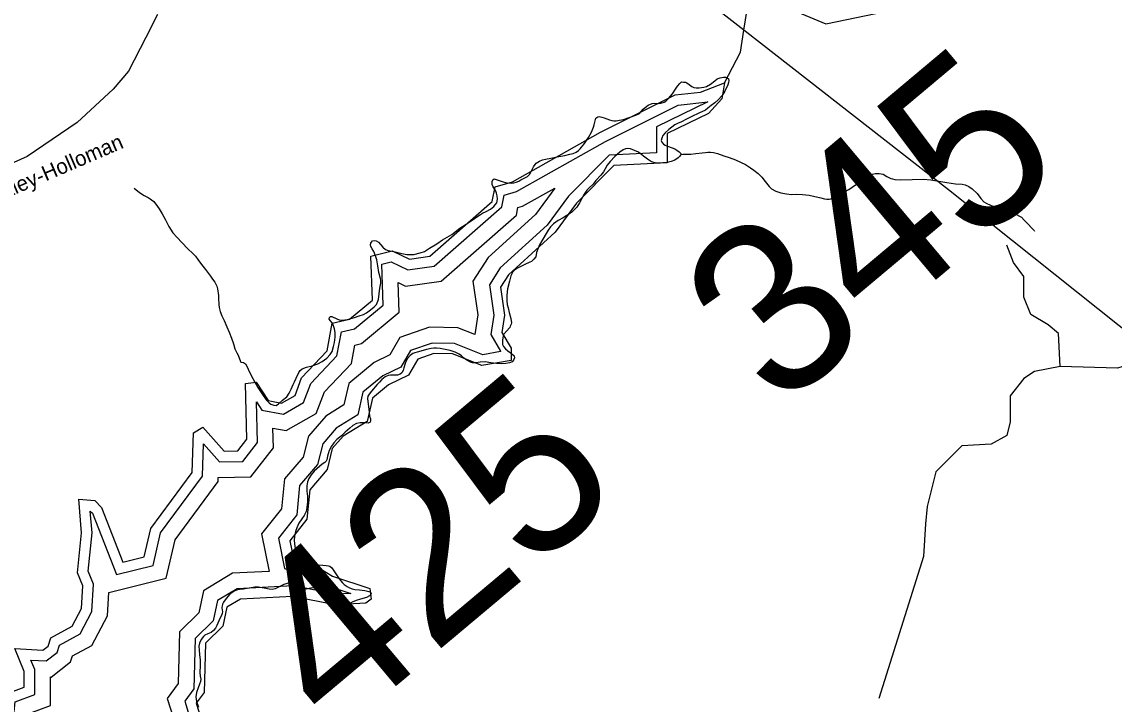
# Model space of a CAD drawing. Extents: x 2001466 to 2224147, y 644118 to 847247.
# Drawn here: x 2021226 to 2028046, y 672747 to 677010 of the extents above; entities that cross this region are included whole.
import ezdxf

# ---------------------------------------------------------------- set-up
doc = ezdxf.new("R2010")
doc.units = 0
for name, color, linetype in [('Exist Hydrographic Buffer Line', 7, 'Continuous'), ('Exist Hydrographic Creek Single Shore', 7, 'Continuous'), ('Exist Hydrographic Lake Shore', 7, 'Continuous'), ('Exist Hydrographic Misc Water Feature', 7, 'Continuous'), ('Exist Road Non-System Type 51', 7, 'Continuous'), ('Exist Road Secondary Structure Standard Bridge Number Label', 7, 'Continuous'), ('Exist Road Secondary Type 51 Attributed', 7, 'Continuous'), ('Exist Road Secondary Type 51 Label', 7, 'Continuous'), ('Exist Utilities Electrical Transmission Line', 7, 'Continuous')]:
    doc.layers.add(name, color=color, linetype=linetype)

msp = doc.modelspace()

# ---------------------------------------------------------------- linework, layer by layer
at = {"layer": 'Exist Hydrographic Buffer Line'}
for points in [[(2021816.7, 673557.4), (2022045.5, 673614.5), (2022092.6, 673816.7), (2022354.8, 674171.3), (2022361.3, 674373.8), (2022460.8, 674261.4), (2022606.4, 674264.2), (2022697.9, 674381.7), (2022691.4, 674636.2), (2022725.1, 674584), (2022859.6, 674560), (2022985.1, 674631), (2023029.8, 674751.6), (2023192.7, 674923.2), (2023221.2, 675073), (2023302.7, 675091.1), (2023481.4, 675240.3), (2023473.1, 675495.2), (2023532.1, 675510), (2023637.3, 675460.3), (2023801.3, 675482.8), (2024224.2, 675853.9), (2024237.9, 675927.7), (2024314.4, 675949.4), (2024869.7, 676262.8), (2025323.4, 676490), (2025510, 676509.3)], [(2025510, 676509.3), (2025189.4, 676353.4), (2025189.1, 676213.5), (2025189.4, 676191), (2024893.3, 676176.6), (2024638.8, 675920.3), (2024506.9, 675740.6), (2024213.4, 675472.8), (2024145.4, 675367.1), (2024173.3, 675178.2), (2024154.5, 675057.2), (2024215.1, 674952.7), (2024215.1, 674950), (2024104.7, 674930.5), (2023927.9, 675000.6), (2023787.6, 675003.4), (2023653.3, 674957.7), (2023593.1, 674853.4), (2023479.2, 674798.9), (2023355.7, 674696.1), (2023323.8, 674554.3), (2023188.9, 674471.4), (2023105, 674374.7), (2023072, 674243.9), (2022960.4, 674114), (2022943.2, 673929.3), (2022828.2, 673785), (2022867.2, 673595.2), (2023063, 673533.6), (2023137.6, 673486.3), (2023280.8, 673439.1), (2023186.6, 673434.6), (2022920.3, 673485.9), (2022570.9, 673468.3), (2022448.5, 673394.2), (2022421.7, 673268.2), (2022308.8, 673157.4), (2022300.7, 672843.2), (2022243.2, 672765.1), (2022292, 672608.8)], [(2021769.6, 673444.3), (2022127.8, 673533.5), (2022183.8, 673774.6), (2022452.2, 674137.5), (2022453, 674162.9), (2022655.2, 674166.7), (2022797.2, 674349), (2022794.1, 674471.7), (2022877.2, 674456.9), (2023064.9, 674563.1), (2023115, 674698.4), (2023283.9, 674876.4), (2023305.8, 674991), (2023347.5, 675000.3), (2023581.4, 675195.6), (2023575.3, 675380.7), (2023621.8, 675358.8), (2023844, 675389.3), (2024314.7, 675802.4), (2024323.5, 675849.7), (2024352.5, 675857.9), (2024554.6, 675971.9)], [(2024554.6, 675971.9), (2024433.3, 675806.7), (2024137.6, 675536.9), (2024042.6, 675389.3), (2024073.8, 675178.6), (2024054.7, 675056.2), (2023947.6, 675098.6), (2023772.3, 675102.2), (2023586.5, 675038.9), (2023523.1, 674929), (2023425.6, 674882.3), (2023267, 674750.3), (2023236.9, 674616.4), (2023124.5, 674547.3), (2023015.4, 674421.5), (2022982.2, 674290.5), (2022865.3, 674154.4), (2022847.9, 673967.6), (2022722.6, 673810.4), (2022770.4, 673576.9), (2022541.1, 673565.3), (2022361.1, 673456.3), (2022331.6, 673317.7), (2022211.5, 673199.7), (2022203.1, 672876.7), (2022134.3, 672783.4), (2022197.3, 672581.9)], [(2021640.8, 673578.4), (2021664.7, 673816.9), (2021653.6, 673953.8), (2021667.4, 673939.6), (2021816.7, 673557.4)], [(2021663.4, 673326.9), (2021674.3, 673496.9), (2021640.8, 673578.4)], [(2021760.3, 673299.7), (2021769.6, 673444.3)], [(2020568.9, 671906.7), (2020612, 671921.2), (2020705.3, 672024.5), (2020712.6, 672114.3), (2020713.9, 672115.2), (2020828.8, 672090.3), (2020925.1, 672150), (2020914.9, 672373.1), (2020857, 672524.4), (2020894.8, 672574.9), (2021070.6, 672606), (2021178, 672702.4), (2021185.2, 672762.6), (2021306.4, 672808.2), (2021306.4, 672964.8), (2021282.8, 673022.8), (2021378.4, 673017.3), (2021446.8, 673070.2), (2021462, 673116.8), (2021589.7, 673186.6), (2021663.4, 673326.9)], [(2020600.2, 671813.4), (2020667.8, 671836.1), (2020800.7, 671983.3), (2020801.6, 671995.4), (2020846.8, 671985.6), (2021026.1, 672096.8), (2021012.5, 672393.5), (2020975.8, 672489.3), (2021115.4, 672514), (2021271.3, 672653.9), (2021275.8, 672691.5), (2021404.9, 672740), (2021404.9, 672917.1), (2021409.5, 672916.9), (2021531, 673010.8), (2021543.5, 673049.1), (2021663, 673114.5), (2021760.3, 673299.7)]]:
    msp.add_lwpolyline(points, dxfattribs=at)
at = {"layer": 'Exist Hydrographic Creek Single Shore'}
for points in [[(2025734.6, 676958.5), (2025754.8, 677086.3), (2025804.9, 677196.8), (2025929.8, 677246.8), (2026071.9, 677070), (2026246.8, 676997.5), (2026679.8, 677087.2), (2026779.9, 677137.7), (2026912.8, 677305.5), (2027112.9, 677422.9), (2027720.9, 677637), (2027853.8, 677745.7), (2028179.7, 677956.5), (2028226.6, 677991.7), (2028281.6, 678015.9), (2028302.8, 678023.2), (2028310.9, 678032.8), (2028314.6, 678057.7), (2028324.8, 678088.5), (2028334.3, 678103.2), (2028385.7, 678150.9), (2028412, 678180.2), (2028686.9, 678637.7)], [(2025613.8, 676629.8), (2025712.8, 676821.3), (2025734.6, 676958.5)]]:
    msp.add_lwpolyline(points, dxfattribs=at)
at = {"layer": 'Exist Hydrographic Lake Shore'}
for points in [[(2021124.8, 672810), (2021240.8, 672853.6), (2021240.8, 672952), (2021182.8, 673094.3), (2021357.7, 673084.2), (2021390.7, 673109.7), (2021407.7, 673161.8), (2021540.8, 673234.6), (2021598.9, 673345.1), (2021607.9, 673485.9), (2021573.8, 673568.6), (2021598.9, 673817.5), (2021581.8, 674027.8), (2021681.7, 674019.2), (2021723.7, 673975.7), (2021856.8, 673635.1), (2021990.7, 673668.4), (2022031.7, 673844.8), (2022289.9, 674193.9), (2022297.9, 674443.1), (2022356.7, 674478), (2022489.8, 674327.6), (2022573.9, 674329.2), (2022631.7, 674403.5), (2022622.9, 674751.5), (2022689.7, 674759.9), (2022764.8, 674643.6), (2022847.8, 674628.7), (2022931.9, 674676.3), (2022972.9, 674787), (2023131.8, 674954.4), (2023164.8, 675127.6), (2023272.9, 675151.7), (2023414.8, 675270.2), (2023405.8, 675545.9), (2023538.8, 675579.4), (2023647.7, 675527.9), (2023772.8, 675545.1), (2024163.8, 675888.2), (2024180.9, 675979.7), (2024288.9, 676010.4), (2024838.9, 676320.7), (2025304.8, 676554.1), (2025463.9, 676570.5), (2025613.8, 676629.8)], [(2025613.8, 676629.8), (2025596.8, 676528.4), (2025513.9, 676438.3), (2025254.9, 676312.3), (2025254.7, 676213.8), (2025255.7, 676128.5), (2024921.9, 676112.3), (2024688.8, 675877.6), (2024555.9, 675696.5), (2024263.9, 675430.1), (2024213.9, 675352.4), (2024239.7, 675178), (2024222.9, 675070.1), (2024280.7, 674970.4), (2024280.7, 674895), (2024097.8, 674862.6), (2023914.7, 674935.2), (2023797.8, 674937.6), (2023697.8, 674903.5), (2023639.7, 674803), (2023514.9, 674743.2), (2023414.8, 674659.9), (2023381.8, 674512.9), (2023231.9, 674420.8), (2023164.8, 674343.5), (2023131.8, 674212.9), (2023023.8, 674087.1), (2023006.7, 673903.7), (2022898.7, 673768.1), (2022923.7, 673646.2), (2023090.8, 673593.6), (2023165.9, 673546.1), (2023398.8, 673469.2), (2023406.8, 673403.4), (2023373.8, 673377.8), (2023181.9, 673368.6), (2022915.7, 673420), (2022590.7, 673403.6), (2022506.8, 673352.8), (2022481.8, 673235.2), (2022373.7, 673129.1), (2022365.7, 672820.8), (2022315.7, 672753), (2022349.8, 672644)]]:
    msp.add_lwpolyline(points, dxfattribs=at)
at = {"layer": 'Exist Hydrographic Misc Water Feature'}
for points in [[(2024195.4, 675902.4), (2024193.8, 675922.9), (2024189.1, 675940.1), (2024185.2, 675952.6), (2024167.1, 675982.5), (2024163, 675994), (2024163, 676012.1), (2024166.9, 676021.9), (2024174.9, 676029.9), (2024181.1, 676028.1), (2024201, 676020.4), (2024231.1, 676009.9), (2024257.1, 676004.4), (2024283, 676002.2), (2024299, 676004.4), (2024313.1, 676008.2), (2024328.9, 676014.4), (2024342.9, 676022.4), (2024383, 676044.5), (2024395.8, 676055.7), (2024405, 676070.3), (2024420.8, 676104.4), (2024430.8, 676118.2), (2024437, 676126.3), (2024458.9, 676138.9), (2024477.8, 676148.4), (2024496.6, 676152.9), (2024528.8, 676158.8), (2024578.7, 676168.5), (2024616.8, 676175.1), (2024648.8, 676182.7), (2024668.5, 676187.2), (2024686.7, 676196.7), (2024702.5, 676207), (2024712.8, 676216.6), (2024739, 676250.5), (2024764.7, 676286.9), (2024782.5, 676321), (2024796.4, 676351.1), (2024800.5, 676366.6), (2024804.2, 676382.9), (2024810.4, 676407.4), (2024816.3, 676413), (2024822.3, 676417), (2024831.9, 676417.6), (2024847.9, 676414.8), (2024862.3, 676411.3), (2024896.3, 676397.5), (2024909.6, 676393.1), (2024922.3, 676391.2), (2024937.7, 676391.7), (2024958.4, 676395.4), (2024982.4, 676399.8), (2025024.2, 676415.4), (2025059.3, 676427.8), (2025082.3, 676438), (2025092.1, 676447.6), (2025106.1, 676463.7), (2025118.2, 676475.8), (2025136.2, 676489.4), (2025162, 676499.5), (2025176, 676501.7), (2025200.2, 676499.6), (2025216.6, 676502.5), (2025235.9, 676507.9), (2025246.9, 676515), (2025264, 676531.9), (2025287.9, 676560.1), (2025308, 676588.4), (2025319.9, 676607.9), (2025333.9, 676624), (2025345.8, 676634.4), (2025357.9, 676634.1), (2025369.1, 676633.1), (2025379, 676629.6), (2025391.9, 676617.9), (2025409.7, 676606), (2025421.8, 676600.1), (2025436.8, 676598.1), (2025455.9, 676598.6), (2025483.8, 676602.1), (2025502, 676606.6), (2025525.8, 676620), (2025553.9, 676640.8), (2025567.8, 676652.9), (2025585.9, 676660.7), (2025607.6, 676664.4), (2025619.9, 676665), (2025629.8, 676660.6), (2025637.8, 676654.7), (2025640.4, 676644)], [(2025640.4, 676644), (2025639, 676631.7), (2025633.9, 676616.3), (2025616, 676576.4), (2025598, 676548.9), (2025574, 676522.3), (2025552.7, 676504.7), (2025530.1, 676486.3), (2025510, 676470.3), (2025494.2, 676458.3), (2025454.2, 676438.6), (2025410.2, 676418.2), (2025376.1, 676402.5), (2025344.1, 676385.9), (2025320.1, 676374.1), (2025304.1, 676366.2), (2025266.4, 676338.3), (2025242.4, 676315.8), (2025228.5, 676299.7), (2025222.5, 676284.2), (2025218.4, 676269.5), (2025221.9, 676258.8), (2025232.6, 676246.2), (2025242.4, 676240.3), (2025258.6, 676234.2), (2025286.5, 676222.2), (2025302.7, 676216.1), (2025315.2, 676209.3), (2025330.6, 676198.3), (2025340.6, 676188.3), (2025340.4, 676181.7)], [(2025340.4, 676181.7), (2025338.6, 676176), (2025334.7, 676170.4), (2025324.6, 676159.9), (2025302.7, 676146.4), (2025280.8, 676137.8), (2025254.7, 676131.8), (2025228.5, 676129.1), (2025208.8, 676127.8), (2025180.7, 676130), (2025156.7, 676135.5), (2025132.9, 676151.5), (2025108.5, 676171.7), (2025076.7, 676195.3), (2025052.5, 676207.2), (2025026.7, 676217.6), (2025010.5, 676219.6), (2024995.1, 676215.8), (2024980.6, 676209.5), (2024960.7, 676195.2), (2024928.7, 676169.6), (2024898.8, 676137.4), (2024880.9, 676115.6), (2024868.8, 676091.2), (2024858.8, 676073.4), (2024840.9, 676051.6), (2024811, 676019.5), (2024792.9, 675996.8), (2024769.2, 675973.5), (2024753, 675959.1), (2024737.2, 675933.2), (2024723.2, 675907.2), (2024709.1, 675878.7), (2024691.2, 675852.8), (2024675.2, 675835.2), (2024657.2, 675819.1), (2024629.3, 675800), (2024605.3, 675784.9), (2024575.4, 675769.1), (2024559.4, 675758.7), (2024545.5, 675748.4), (2024527.4, 675729), (2024513.1, 675708.8), (2024499.5, 675688.6), (2024457.7, 675616.5), (2024449.7, 675596.9), (2024439.6, 675568.4), (2024435.7, 675542.3), (2024423.9, 675526.9), (2024407.9, 675512.5), (2024397.8, 675508.6), (2024365.8, 675494.5), (2024345.9, 675484.2), (2024321.7, 675470.7), (2024301.8, 675458), (2024292, 675448.4), (2024280.1, 675424), (2024270.3, 675390.6), (2024258, 675342.5), (2024254.3, 675302.3), (2024254.3, 675266.2), (2024257.1, 675244), (2024262.5, 675222.6), (2024268.4, 675194.6), (2024278.5, 675156.6), (2024282.6, 675130.3), (2024280.5, 675122.1), (2024276, 675108.3), (2024272.5, 675100.2), (2024252.6, 675078.4), (2024234.6, 675056.7), (2024230.7, 675046.1), (2024226.6, 675024), (2024226.8, 674994.5), (2024232.7, 674982), (2024246.5, 674967), (2024260.8, 674954.4), (2024283, 674938.4), (2024300.8, 674922.4), (2024302.9, 674910.1), (2024296.7, 674896.3), (2024286.9, 674886.6), (2024271.1, 674878.7), (2024248.9, 674875.9), (2024222.9, 674874), (2024189.9, 674876.3), (2024154.8, 674880.3), (2024119.1, 674885.9), (2024087, 674884.1), (2024060.9, 674879.7), (2024041, 674880.2), (2024026.9, 674883.7), (2024004.9, 674895.7), (2023984.8, 674911.6), (2023970.9, 674924.2), (2023957, 674933.5), (2023932.8, 674945.5), (2023900.8, 674955.9), (2023870, 674963.2), (2023838.6, 674969.5)], [(2025340.4, 676181.7), (2025353.4, 676183.1), (2025377.6, 676183.4), (2025403.4, 676183.7), (2025433.5, 676187.2), (2025473.5, 676191.3), (2025495.7, 676193.3), (2025509.6, 676195.5), (2025525.6, 676196), (2025545.5, 676194), (2025570.5, 676186.9), (2025609.3, 676173.8), (2025643.5, 676161.7), (2025681.4, 676147.8), (2025713.6, 676134), (2025743.6, 676117.8), (2025775.6, 676098.2), (2025795.7, 676083.9), (2025823.7, 676062), (2025845.9, 676040.2), (2025867.6, 676011.9), (2025892.6, 675981), (2025907.8, 675965.9), (2025933.9, 675952.3), (2025965.8, 675942.7), (2025999.9, 675934.6), (2026031.3, 675932.3), (2026063.9, 675932.5), (2026099.7, 675930.9), (2026141.8, 675926.8), (2026169.9, 675920.5), (2026214, 675910.5), (2026237.7, 675905.1), (2026252.5, 675902.3), (2026267.9, 675902.8), (2026277.7, 675905.1), (2026299.3, 675914.5), (2026317.7, 675924.8), (2026341.9, 675938.3), (2026365.7, 675950.9), (2026390.7, 675963.5), (2026431.7, 675991.4), (2026463.7, 676012.9), (2026487.7, 676031.3), (2026509.6, 676047.2), (2026535.5, 676059), (2026555.6, 676063.5), (2026579.6, 676063), (2026603.4, 676057.6), (2026627.5, 676043.2), (2026639.4, 676037.2), (2026651.3, 676031.2), (2026661.4, 676028.6), (2026677.6, 676025.8), (2026709.6, 676023.4), (2026785.4, 676026), (2026854.3, 676026.3), (2026901.5, 676023.7), (2026951.5, 676013.7), (2027001.4, 676006.1), (2027055.5, 675998.4), (2027097.5, 675995.9), (2027116.6, 675991.4), (2027139.6, 675980.3), (2027159.5, 675966.8), (2027191.6, 675938.3), (2027213.6, 675906.6), (2027233.5, 675885.7), (2027247.6, 675876.4), (2027273.7, 675864.4), (2027323.7, 675844.5), (2027371.9, 675827.1), (2027436.1, 675806.1), (2027455.8, 675796.7), (2027467.9, 675789), (2027484.9, 675771.5), (2027511.7, 675743), (2027527.7, 675724.7), (2027546, 675705.5), (2027549.9, 675702.9)], [(2021928.4, 675971.4), (2021960.6, 675943.6), (2021990.5, 675925.8), (2022014.5, 675912.2), (2022026.6, 675903.7), (2022036.6, 675897.8), (2022050.6, 675887.7), (2022072.7, 675856.1), (2022082.8, 675841.9), (2022102.9, 675810.3), (2022123, 675772.2), (2022144.9, 675732.4), (2022168.9, 675692.5), (2022195.6, 675663.2), (2022225.1, 675632.3), (2022263, 675592.1), (2022293.2, 675562), (2022309.6, 675545.3), (2022325.1, 675526), (2022347.3, 675494.5), (2022373.7, 675462.7), (2022391.4, 675438.6), (2022403.5, 675420.3), (2022417.4, 675402.8), (2022431.4, 675382.9), (2022435.5, 675376.2), (2022443.5, 675358.8), (2022447.4, 675342.3), (2022453.5, 675300.4), (2022453.5, 675280.7), (2022455.8, 675244.6), (2022457.6, 675224.8), (2022463.8, 675200.9), (2022475.7, 675172.7), (2022490, 675144.6), (2022506, 675104.9), (2022520.8, 675071.8), (2022536.1, 675034.6), (2022548, 674999.1), (2022556, 674966.9), (2022568.1, 674942.9), (2022576.1, 674927.1), (2022592.1, 674889), (2022594.4, 674884.1)], [(2022594.4, 674884.1), (2022611, 674881.3), (2022622.1, 674872.9), (2022631.1, 674859.6), (2022647.3, 674821.5), (2022669.2, 674781.7), (2022699.4, 674726.1), (2022728.5, 674682.9), (2022751.4, 674648), (2022769.7, 674629.5), (2022781.6, 674621.9), (2022799.4, 674615.8), (2022813.6, 674613.9), (2022829.6, 674624.2), (2022853.4, 674645.9), (2022881.5, 674668.3), (2022895.6, 674690.1), (2022907.3, 674716.1), (2022919.4, 674743.8), (2022928.2, 674761.6), (2022939.3, 674784.4), (2022955.3, 674818.5), (2022963.3, 674832.3), (2022977.2, 674841.9), (2023003.3, 674852), (2023039.1, 674861.9), (2023075, 674874.3), (2023101.3, 674888.6), (2023131, 674908.4), (2023152.1, 674931), (2023163, 674950.5), (2023172.8, 674980.7), (2023178.8, 675006.7), (2023183.3, 675039.5), (2023182.9, 675068.2), (2023178.8, 675092.9), (2023172.6, 675110.2), (2023163, 675129.3), (2023152.7, 675142.6), (2023144.7, 675152.6), (2023146.8, 675162.4), (2023152.5, 675168.9), (2023161.6, 675168.7), (2023192.7, 675155), (2023206.7, 675148.9), (2023224.7, 675146.9), (2023258.7, 675150.3), (2023302.6, 675162.5), (2023332.4, 675172.6), (2023358.6, 675181.1), (2023377.9, 675192.2), (2023402.5, 675210.5), (2023426.5, 675228.9), (2023440.4, 675245), (2023452.3, 675275.2), (2023458.3, 675311.1), (2023462.2, 675347.1), (2023468.3, 675377.3), (2023468.5, 675393.8), (2023466.3, 675407), (2023456, 675443.2), (2023448, 675485.2), (2023441.9, 675523.1), (2023433.9, 675548.7), (2023424, 675575.2), (2023413.8, 675590.9), (2023406, 675606.6), (2023404.1, 675616.5), (2023405.8, 675627.1), (2023409.9, 675634.5), (2023415.8, 675640.9), (2023425.9, 675643.1), (2023437.8, 675641.3), (2023453.8, 675632.8), (2023479.8, 675602.7), (2023497.4, 675588.4), (2023513.8, 675580.7), (2023557.9, 675573.2), (2023599.8, 675563.3), (2023629.9, 675557), (2023653.1, 675556.5), (2023674, 675556.9), (2023714.2, 675566), (2023739.6, 675575.3), (2023771.8, 675595.1), (2023817.7, 675623.7), (2023853.8, 675647.6), (2023911.6, 675681.7), (2023961.7, 675721.7), (2023999.6, 675745.6), (2024037.5, 675770.2), (2024067.3, 675791.7), (2024089, 675806), (2024103.4, 675814), (2024125.5, 675824.1), (2024153.4, 675840), (2024173.3, 675856), (2024181.3, 675866.5), (2024191.3, 675880.2), (2024195.4, 675902.4)], [(2023838.6, 674969.5), (2023814.9, 674971.6), (2023798.7, 674972), (2023781, 674969.9), (2023752.9, 674963.1), (2023716.8, 674953.1), (2023695.3, 674945.4), (2023681, 674941.6), (2023667, 674937), (2023650.8, 674925), (2023635, 674907.3), (2023626.4, 674892.6), (2023619, 674875.6), (2023611.2, 674849.5), (2023606.7, 674831.5), (2023599.1, 674816.9), (2023589.1, 674808.9), (2023571, 674803.5), (2023553.2, 674803.1), (2023527.2, 674802.8), (2023513.2, 674801.4), (2023495.2, 674792.8), (2023473.2, 674775.2), (2023459.1, 674759.1), (2023445.1, 674744.6), (2023409.3, 674702.7), (2023395.3, 674684.9), (2023387.5, 674671.1), (2023385.5, 674657.2), (2023389.6, 674621), (2023393.5, 674590.6), (2023395.5, 674569.3), (2023397.6, 674547.1), (2023403.7, 674528.9), (2023403.5, 674516.6), (2023401.7, 674509.3), (2023387.7, 674502.9), (2023365.6, 674505.1), (2023339.7, 674504.8), (2023315.8, 674501.1), (2023293.8, 674488.4), (2023273.7, 674472.4), (2023245.6, 674446.8), (2023221.8, 674424.4), (2023194, 674400.3), (2023173.9, 674380.2), (2023159.7, 674358.3), (2023146, 674332.3), (2023138, 674310.3), (2023134.1, 674296.5), (2023130, 674274.5), (2023126.1, 674264.6), (2023118.1, 674256.6), (2023102.1, 674246.3), (2023084, 674232.7), (2023051.4, 674203), (2023032.2, 674180.4), (2023018.2, 674156.1), (2023010.2, 674136.6), (2023006.3, 674112.1), (2023006.5, 674078.4), (2023010.4, 674043.9), (2023010.4, 674011.9), (2023006.7, 673976.7), (2023000.6, 673950.6), (2022988.7, 673926.2), (2022974.8, 673904.4), (2022956.7, 673878.5), (2022942.8, 673848.4), (2022934.4, 673825.6), (2022929, 673796.2), (2022927, 673770), (2022930.5, 673733), (2022935, 673712.4), (2022949.1, 673684.3), (2022959.8, 673669.2), (2022972.5, 673659.1), (2022984, 673651.5), (2023017.2, 673636.1), (2023054.7, 673622.2), (2023077.1, 673616.8), (2023105.2, 673614.7), (2023127.1, 673614.2), (2023141, 673612.2), (2023149, 673608.8), (2023161.1, 673598.7), (2023179.2, 673574.6), (2023200.3, 673543.8), (2023215.3, 673518.9), (2023228.8, 673504.6), (2023239.3, 673494.6), (2023257.9, 673482.8), (2023271.5, 673475.1), (2023289.3, 673468.1), (2023305.3, 673464.5), (2023335.4, 673460.7), (2023367.4, 673456.7), (2023393.5, 673451.3), (2023403.3, 673446.1), (2023407.4, 673438.7)], [(2023407.4, 673438.7), (2023405.4, 673433), (2023397.6, 673423.3), (2023377.5, 673414.7), (2023341.6, 673403.1), (2023313.5, 673394.6), (2023289.5, 673384.4), (2023281.3, 673380.5), (2023275.6, 673374.9), (2023263.5, 673366.9), (2023243.6, 673366.6), (2023231.7, 673372.5), (2023218.4, 673384.3), (2023207.5, 673398.5), (2023200.7, 673406), (2023185.5, 673416.9), (2023157.5, 673434.8), (2023131.4, 673448.4), (2023113.4, 673458.6), (2023101.3, 673463.8), (2023083.8, 673469.1), (2023061.5, 673472.8), (2023046.9, 673473.9), (2023029.3, 673472.7), (2023001.4, 673466.7), (2022979.5, 673466.2), (2022964.7, 673471.4), (2022947.5, 673482.5), (2022929.4, 673495.9), (2022915.1, 673501.2), (2022903.2, 673503.9), (2022883.3, 673501.8), (2022861.4, 673495.7), (2022829.4, 673478.3), (2022807.4, 673468.1), (2022789.8, 673464.4), (2022769.5, 673465.6), (2022749.6, 673470.1), (2022727.5, 673473.8), (2022703.5, 673477.6), (2022681.5, 673478.1), (2022657.5, 673473.6), (2022633.3, 673470), (2022609.6, 673465.6), (2022585.6, 673463.6), (2022567.1, 673459.9), (2022551.5, 673453.6), (2022542.7, 673448), (2022525.7, 673433.6), (2022501.5, 673407.9), (2022485.7, 673385.2), (2022478.7, 673371.4), (2022476.1, 673360), (2022475.9, 673351.8), (2022477.7, 673333.7), (2022479.8, 673325.5), (2022477.7, 673313.2), (2022472.2, 673301), (2022463.8, 673287.2), (2022455.8, 673267.7), (2022443.9, 673239.3), (2022435.9, 673223), (2022424, 673207.7), (2022408, 673195.7), (2022387.9, 673187.1), (2022369.8, 673179.2), (2022360.4, 673170.4), (2022346.1, 673151), (2022336.2, 673129), (2022332.3, 673109.5), (2022334.2, 673085.6), (2022336.2, 673056.9), (2022340.3, 673021.5), (2022340.3, 672989.5), (2022338.3, 672945.3), (2022340.5, 672923.1), (2022344.4, 672903.3), (2022342.6, 672889.4), (2022336.4, 672873.1), (2022326.6, 672849.6), (2022316.5, 672821), (2022312.6, 672793.3), (2022316.7, 672763.6), (2022328.8, 672728.9)]]:
    msp.add_lwpolyline(points, dxfattribs=at)
at = {"layer": 'Exist Road Non-System Type 51'}
for points in [[(2027710.2, 674857.7), (2027699.4, 675062.9), (2027634.6, 675117), (2027526.6, 675181.8), (2027483.4, 675289.8), (2027483.4, 675419.5), (2027418.6, 675505.9), (2027375.4, 675614)], [(2028210, 675005), (2028207.7, 674986.2), (2028174.6, 674879.3), (2028066.6, 674846.9), (2027710.2, 674857.7)], [(2027710.2, 674857.7), (2027548.2, 674825.2), (2027483.4, 674782), (2027397, 674674), (2027397, 674511.9), (2027375.4, 674425.5), (2027278.2, 674371.4), (2027094.6, 674360.6), (2026997.4, 674263.4), (2026932.6, 674198.6), (2026878.6, 673982.5), (2026867.8, 673874.4), (2026857, 673669.1), (2026576.2, 672783.1)]]:
    msp.add_lwpolyline(points, dxfattribs=at)
at = {"layer": 'Exist Road Secondary Type 51 Attributed'}
msp.add_lwpolyline([(2022072.5, 677055.7), (2021999.7, 676912.1), (2021892, 676700.8), (2021797, 676588.8), (2021571.1, 676381.8), (2021259.7, 676168.4), (2021116.2, 676105)], dxfattribs=at)
at = {"layer": 'Exist Utilities Electrical Transmission Line'}
msp.add_line((2025734.6, 676958.5), (2024218.6, 678141.1), dxfattribs=at)
msp.add_lwpolyline([(2028210, 675005), (2027012.9, 675961.3), (2025734.6, 676958.5)], dxfattribs=at)

# ---------------------------------------------------------------- texts
at = {"layer": 'Exist Road Secondary Structure Standard Bridge Number Label'}
for s, p in [('345', (2025946.8, 674570.4)), ('425', (2023182.9, 672541.5))]:
    msp.add_text(s, height=1066.27, rotation=40, dxfattribs=at).set_placement(p)
at = {"layer": 'Exist Road Secondary Type 51 Label'}
msp.add_text('Bartley-Holloman', height=95, rotation=23.24656, dxfattribs=at).set_placement((2020973.7, 675840.3))

doc.saveas('drawing.dxf')
